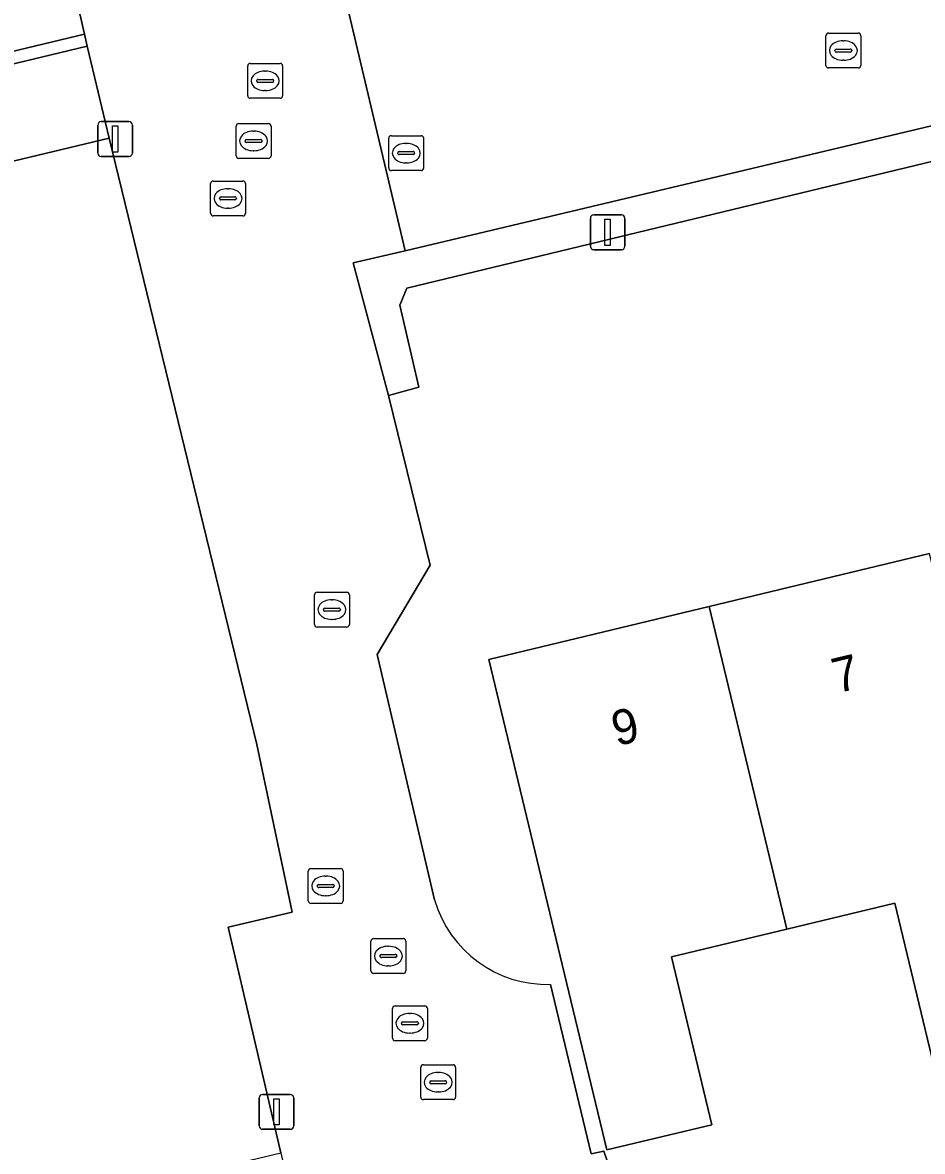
# Model space of a CAD drawing. Extents: x 157648 to 158502, y 379212 to 380938.
# Drawn here: x 158121.86 to 158147.65, y 380705.65 to 380738.03 of the extents above; entities that cross this region are included whole.
import ezdxf

# ---------------------------------------------------------------- set-up
doc = ezdxf.new("R2010")
doc.units = 0
for name, color, linetype in [('IMGEO_Brandkraan', 7, 'Continuous'), ('IMGEO_Erf', 7, 'Continuous'), ('IMGEO_Groenvoorziening', 7, 'Continuous'), ('IMGEO_Haag', 7, 'Continuous'), ('IMGEO_Hek', 7, 'Continuous'), ('IMGEO_Kolk', 7, 'Continuous'), ('IMGEO_Lichtmast', 7, 'Continuous'), ('IMGEO_Pand', 7, 'Continuous'), ('IMGEO_Pand_nummerreeks', 7, 'Continuous'), ('IMGEO_Rijbaan_lokaal_open', 7, 'Continuous'), ('IMGEO_Rioolput', 7, 'Continuous'), ('IMGEO_Voetpad_open', 7, 'Continuous')]:
    doc.layers.add(name, color=color, linetype=linetype)

msp = doc.modelspace()

# ---------------------------------------------------------------- linework, layer by layer
at = {"layer": 'IMGEO_Brandkraan'}
for p, q in [((158130.047, 380712.841), (158130.047, 380713.693)), ((158130.122, 380713.767), (158130.974, 380713.767)), ((158130.535, 380713.547), (158130.56, 380713.547)), ((158131.048, 380713.693), (158131.048, 380712.841)), ((158130.306, 380713.261), (158130.306, 380713.273)), ((158130.744, 380713.224), (158130.346, 380713.224)), ((158130.349, 380713.31), (158130.747, 380713.31)), ((158130.79, 380713.273), (158130.79, 380713.261)), ((158130.558, 380712.987), (158130.533, 380712.987)), ((158130.974, 380712.767), (158130.122, 380712.767))]:
    msp.add_line(p, q, dxfattribs=at)
for points in [[(158130.047, 380712.841), (158130.047, 380713.693)], [(158130.122, 380713.767), (158130.974, 380713.767)], [(158131.048, 380713.693), (158131.048, 380712.841)], [(158130.974, 380712.767), (158130.122, 380712.767)]]:
    msp.add_lwpolyline(points, dxfattribs=at)
for centre, radius, start, end in [((158130.124, 380713.691), 0.0765, 91.552, 178.448), ((158130.124, 380713.691), 0.0765, 91.552, 178.448), ((158130.972, 380713.691), 0.0765, 1.552, 88.448), ((158130.972, 380713.691), 0.0765, 1.552, 88.448), ((158130.346, 380713.27), 0.0403, 85.8775, 175.7526), ((158130.343, 380713.26), 0.0366, 178.938, 274.7102), ((158130.747, 380713.267), 0.043, 264.8664, 352.4533), ((158130.751, 380713.272), 0.0386, 1.7309, 96.639), ((158130.124, 380712.843), 0.0765, 181.552, 268.448), ((158130.124, 380712.843), 0.0765, 181.552, 268.448), ((158130.972, 380712.843), 0.0765, 271.552, 358.448), ((158130.972, 380712.843), 0.0765, 271.552, 358.448)]:
    msp.add_arc(centre, radius, start, end, dxfattribs=at)
for centre, major_axis, ratio, start_param, end_param in [((158130.534, 380713.267), (-0.387, 0.002), 0.722429, 4.712389, 7.853982), ((158130.559, 380713.267), (-0.39, 0.002), 0.717154, 1.570796, 4.712389)]:
    msp.add_ellipse(centre, major_axis=major_axis, ratio=ratio, start_param=start_param, end_param=end_param, dxfattribs=at)
at = {"layer": 'IMGEO_Erf'}
for points in [[(158113.022, 380735.153), (158123.627, 380737.695), (158122.473, 380742.741), (158121.378, 380747.181), (158122.889, 380747.526), (158115.723, 380777.83)], [(158170.295, 380739.457), (158132.87, 380730.413), (158132.67, 380729.921), (158133.219, 380727.568), (158132.348, 380727.338), (158133.537, 380722.463), (158132.021, 380719.909), (158133.67, 380712.865)], [(158136.992, 380710.445), (158138.158, 380705.588), (158138.525, 380705.664), (158138.825, 380704.77), (158139.162, 380704.851), (158140.633, 380698.699), (158177.827, 380707.322), (158176.732, 380711.977), (158170.295, 380739.457)], [(158107.827, 380700.502), (158124.34, 380704.435), (158127.258, 380705.133), (158129.258, 380705.611), (158127.753, 380712.089), (158129.588, 380712.519), (158128.569, 380717.321), (158124.335, 380734.713), (158115.666, 380732.643)], [(158148.027, 380707.918), (158146.863, 380712.77), (158143.765, 380712.026), (158140.464, 380711.234), (158141.619, 380706.419), (158138.603, 380705.695), (158137.451, 380710.494), (158135.226, 380719.766), (158141.542, 380721.282), (158147.862, 380722.799)]]:
    msp.add_lwpolyline(points, dxfattribs=at)
msp.add_arc((158136.891, 380713.796), 3.353, 196.123, 271.732, dxfattribs=at)
at = {"layer": 'IMGEO_Groenvoorziening'}
msp.add_lwpolyline([(158123.705, 380737.354), (158123.627, 380737.695), (158113.022, 380735.153), (158113.137, 380734.808)], close=True, dxfattribs=at)
at = {"layer": 'IMGEO_Haag'}
msp.add_lwpolyline([(158123.705, 380737.354), (158123.627, 380737.695), (158113.022, 380735.153), (158113.137, 380734.808)], close=True, dxfattribs=at)
at = {"layer": 'IMGEO_Hek'}
msp.add_lwpolyline([(158124.335, 380734.713), (158115.666, 380732.643)], dxfattribs=at)
at = {"layer": 'IMGEO_Kolk'}
for p, q in [((158144.888, 380736.801), (158144.888, 380737.653)), ((158144.963, 380737.727), (158145.815, 380737.727)), ((158145.376, 380737.507), (158145.401, 380737.507)), ((158145.889, 380737.653), (158145.889, 380736.801)), ((158145.147, 380737.221), (158145.147, 380737.233)), ((158145.585, 380737.184), (158145.187, 380737.184)), ((158145.19, 380737.27), (158145.588, 380737.27)), ((158145.631, 380737.233), (158145.631, 380737.221)), ((158145.399, 380736.947), (158145.374, 380736.947)), ((158145.815, 380736.727), (158144.963, 380736.727)), ((158132.354, 380733.859), (158132.354, 380734.711)), ((158132.429, 380734.785), (158133.281, 380734.785)), ((158132.842, 380734.565), (158132.867, 380734.565)), ((158133.355, 380734.711), (158133.355, 380733.859)), ((158132.613, 380734.279), (158132.613, 380734.291)), ((158133.051, 380734.242), (158132.653, 380734.242)), ((158132.656, 380734.328), (158133.054, 380734.328)), ((158133.097, 380734.291), (158133.097, 380734.279)), ((158132.865, 380734.005), (158132.84, 380734.005)), ((158133.281, 380733.785), (158132.429, 380733.785)), ((158130.224, 380720.767), (158130.224, 380721.619)), ((158130.299, 380721.693), (158131.151, 380721.693)), ((158131.225, 380721.619), (158131.225, 380720.767)), ((158130.526, 380721.236), (158130.924, 380721.236)), ((158130.712, 380721.473), (158130.737, 380721.473)), ((158130.483, 380721.187), (158130.483, 380721.199)), ((158130.921, 380721.15), (158130.523, 380721.15)), ((158130.735, 380720.913), (158130.71, 380720.913)), ((158130.967, 380721.199), (158130.967, 380721.187)), ((158131.151, 380720.693), (158130.299, 380720.693)), ((158131.843, 380710.83), (158131.843, 380711.682)), ((158131.918, 380711.756), (158132.77, 380711.756)), ((158132.331, 380711.536), (158132.356, 380711.536)), ((158132.844, 380711.682), (158132.844, 380710.83)), ((158132.102, 380711.25), (158132.102, 380711.262)), ((158132.54, 380711.213), (158132.142, 380711.213)), ((158132.145, 380711.299), (158132.543, 380711.299)), ((158132.586, 380711.262), (158132.586, 380711.25)), ((158132.354, 380710.976), (158132.329, 380710.976)), ((158132.77, 380710.756), (158131.918, 380710.756))]:
    msp.add_line(p, q, dxfattribs=at)
for points in [[(158144.888, 380736.801), (158144.888, 380737.653)], [(158144.963, 380737.727), (158145.815, 380737.727)], [(158145.889, 380737.653), (158145.889, 380736.801)], [(158145.815, 380736.727), (158144.963, 380736.727)], [(158132.354, 380733.859), (158132.354, 380734.711)], [(158132.429, 380734.785), (158133.281, 380734.785)], [(158133.355, 380734.711), (158133.355, 380733.859)], [(158133.281, 380733.785), (158132.429, 380733.785)], [(158130.224, 380720.767), (158130.224, 380721.619)], [(158130.299, 380721.693), (158131.151, 380721.693)], [(158131.225, 380721.619), (158131.225, 380720.767)], [(158131.151, 380720.693), (158130.299, 380720.693)], [(158131.843, 380710.83), (158131.843, 380711.682)], [(158131.918, 380711.756), (158132.77, 380711.756)], [(158132.844, 380711.682), (158132.844, 380710.83)], [(158132.77, 380710.756), (158131.918, 380710.756)]]:
    msp.add_lwpolyline(points, dxfattribs=at)
for centre, radius, start, end in [((158144.965, 380737.651), 0.0765, 91.552, 178.448), ((158144.965, 380737.651), 0.0765, 91.552, 178.448), ((158145.813, 380737.651), 0.0765, 1.552, 88.448), ((158145.813, 380737.651), 0.0765, 1.552, 88.448), ((158145.187, 380737.23), 0.0403, 85.8775, 175.7526), ((158145.184, 380737.22), 0.0366, 178.938, 274.7102), ((158145.588, 380737.227), 0.043, 264.8664, 352.4533), ((158145.592, 380737.232), 0.0386, 1.7309, 96.639), ((158144.965, 380736.803), 0.0765, 181.552, 268.448), ((158144.965, 380736.803), 0.0765, 181.552, 268.448), ((158145.813, 380736.803), 0.0765, 271.552, 358.448), ((158145.813, 380736.803), 0.0765, 271.552, 358.448), ((158132.431, 380734.709), 0.0765, 91.552, 178.448), ((158132.431, 380734.709), 0.0765, 91.552, 178.448), ((158133.279, 380734.709), 0.0765, 1.552, 88.448), ((158133.279, 380734.709), 0.0765, 1.552, 88.448), ((158132.653, 380734.288), 0.0403, 85.8775, 175.7526), ((158132.65, 380734.278), 0.0366, 178.938, 274.7102), ((158133.054, 380734.285), 0.043, 264.8664, 352.4533), ((158133.058, 380734.29), 0.0386, 1.7309, 96.639), ((158132.431, 380733.861), 0.0765, 181.552, 268.448), ((158132.431, 380733.861), 0.0765, 181.552, 268.448), ((158133.279, 380733.861), 0.0765, 271.552, 358.448), ((158133.279, 380733.861), 0.0765, 271.552, 358.448), ((158130.301, 380721.617), 0.0765, 91.552, 178.448), ((158130.301, 380721.617), 0.0765, 91.552, 178.448), ((158131.149, 380721.617), 0.0765, 1.552, 88.448), ((158131.149, 380721.617), 0.0765, 1.552, 88.448), ((158130.523, 380721.196), 0.0403, 85.8775, 175.7526), ((158130.928, 380721.198), 0.0386, 1.7309, 96.639), ((158130.52, 380721.186), 0.0366, 178.938, 274.7102), ((158130.924, 380721.193), 0.043, 264.8664, 352.4533), ((158130.301, 380720.769), 0.0765, 181.552, 268.448), ((158130.301, 380720.769), 0.0765, 181.552, 268.448), ((158131.149, 380720.769), 0.0765, 271.552, 358.448), ((158131.149, 380720.769), 0.0765, 271.552, 358.448), ((158131.92, 380711.68), 0.0765, 91.552, 178.448), ((158131.92, 380711.68), 0.0765, 91.552, 178.448), ((158132.768, 380711.68), 0.0765, 1.552, 88.448), ((158132.768, 380711.68), 0.0765, 1.552, 88.448), ((158132.142, 380711.259), 0.0403, 85.8775, 175.7526), ((158132.139, 380711.249), 0.0366, 178.938, 274.7102), ((158132.543, 380711.256), 0.043, 264.8664, 352.4533), ((158132.547, 380711.261), 0.0386, 1.7309, 96.639), ((158131.92, 380710.832), 0.0765, 181.552, 268.448), ((158131.92, 380710.832), 0.0765, 181.552, 268.448), ((158132.768, 380710.832), 0.0765, 271.552, 358.448), ((158132.768, 380710.832), 0.0765, 271.552, 358.448)]:
    msp.add_arc(centre, radius, start, end, dxfattribs=at)
for centre, major_axis, ratio, start_param, end_param in [((158145.375, 380737.227), (-0.387, 0.002), 0.722429, 4.712389, 7.853982), ((158145.4, 380737.227), (-0.39, 0.002), 0.717154, 1.570796, 4.712389), ((158132.841, 380734.285), (-0.387, 0.002), 0.722429, 4.712389, 7.853982), ((158132.866, 380734.285), (-0.39, 0.002), 0.717154, 1.570796, 4.712389), ((158130.711, 380721.193), (-0.387, 0.002), 0.722429, 4.712389, 7.853982), ((158130.736, 380721.193), (-0.39, 0.002), 0.717154, 1.570796, 4.712389), ((158132.33, 380711.256), (-0.387, 0.002), 0.722429, 4.712389, 7.853982), ((158132.355, 380711.256), (-0.39, 0.002), 0.717154, 1.570796, 4.712389)]:
    msp.add_ellipse(centre, major_axis=major_axis, ratio=ratio, start_param=start_param, end_param=end_param, dxfattribs=at)
at = {"layer": 'IMGEO_Lichtmast'}
for p, q in [((158124.113, 380735.188), (158124.903, 380735.188)), ((158124.903, 380735.188), (158124.113, 380735.188)), ((158124.013, 380734.288), (158124.013, 380735.088)), ((158124.013, 380735.088), (158124.013, 380734.288)), ((158125.003, 380735.088), (158125.003, 380734.288)), ((158125.003, 380734.288), (158125.003, 380735.088)), ((158124.903, 380734.188), (158124.113, 380734.188)), ((158124.113, 380734.188), (158124.903, 380734.188)), ((158138.134, 380731.614), (158138.134, 380732.414)), ((158138.134, 380732.414), (158138.134, 380731.614)), ((158138.234, 380732.514), (158139.024, 380732.514)), ((158139.024, 380732.514), (158138.234, 380732.514)), ((158139.124, 380732.414), (158139.124, 380731.614)), ((158139.124, 380731.614), (158139.124, 380732.414)), ((158139.024, 380731.514), (158138.234, 380731.514)), ((158138.234, 380731.514), (158139.024, 380731.514)), ((158128.639, 380706.387), (158128.639, 380707.187)), ((158128.639, 380707.187), (158128.639, 380706.387)), ((158128.739, 380707.287), (158129.529, 380707.287)), ((158129.529, 380707.287), (158128.739, 380707.287)), ((158129.629, 380707.187), (158129.629, 380706.387)), ((158129.629, 380706.387), (158129.629, 380707.187)), ((158129.529, 380706.287), (158128.739, 380706.287)), ((158128.739, 380706.287), (158129.529, 380706.287))]:
    msp.add_line(p, q, dxfattribs=at)
for points in [[(158124.433, 380735.063), (158124.583, 380735.063), (158124.583, 380734.313), (158124.433, 380734.313), (158124.433, 380735.063)], [(158138.554, 380732.389), (158138.704, 380732.389), (158138.704, 380731.639), (158138.554, 380731.639), (158138.554, 380732.389)], [(158129.059, 380707.162), (158129.209, 380707.162), (158129.209, 380706.412), (158129.059, 380706.412), (158129.059, 380707.162)]]:
    msp.add_lwpolyline(points, dxfattribs=at)
for centre, start, end in [((158124.113, 380735.088), 90, 180), ((158124.113, 380735.088), 90, 180), ((158124.903, 380735.088), 0, 90), ((158124.903, 380735.088), 360, 90), ((158124.113, 380734.288), 180, 270), ((158124.113, 380734.288), 180, 270), ((158124.903, 380734.288), 270, 0), ((158124.903, 380734.288), 270, 0), ((158138.234, 380732.414), 90, 180), ((158138.234, 380732.414), 90, 180), ((158139.024, 380732.414), 0, 90), ((158139.024, 380732.414), 360, 90), ((158138.234, 380731.614), 180, 270), ((158138.234, 380731.614), 180, 270), ((158139.024, 380731.614), 270, 0), ((158139.024, 380731.614), 270, 0), ((158128.739, 380707.187), 90, 180), ((158128.739, 380707.187), 90, 180), ((158129.529, 380707.187), 0, 90), ((158129.529, 380707.187), 360, 90), ((158128.739, 380706.387), 180, 270), ((158128.739, 380706.387), 180, 270), ((158129.529, 380706.387), 270, 0), ((158129.529, 380706.387), 270, 0)]:
    msp.add_arc(centre, 0.1, start, end, dxfattribs=at)
at = {"layer": 'IMGEO_Pand'}
for points in [[(158141.542, 380721.282), (158143.765, 380712.026), (158146.863, 380712.77), (158148.027, 380707.918), (158151.257, 380708.693), (158150.099, 380713.519), (158149.898, 380713.471), (158148.205, 380720.523), (158148.398, 380720.569), (158147.862, 380722.799)], [(158141.542, 380721.282), (158135.226, 380719.766), (158137.451, 380710.494), (158138.603, 380705.695), (158141.619, 380706.419), (158140.464, 380711.234), (158143.765, 380712.026)]]:
    msp.add_lwpolyline(points, close=True, dxfattribs=at)
at = {"layer": 'IMGEO_Rijbaan_lokaal_open'}
for points in [[(158117.291, 380775.089), (158124.841, 380743.309), (158122.473, 380742.741), (158123.627, 380737.695), (158123.705, 380737.354), (158124.335, 380734.713), (158128.569, 380717.321), (158129.588, 380712.519), (158127.753, 380712.089), (158129.258, 380705.611), (158130.994, 380698.144), (158133.818, 380698.824), (158132.744, 380703.316), (158135.953, 380704.084), (158138.825, 380704.77), (158138.525, 380705.664), (158138.158, 380705.588), (158136.992, 380710.445)], [(158130.484, 380741.409), (158130.487, 380741.387), (158132.823, 380731.487), (158170.048, 380740.332)], [(158133.67, 380712.865), (158132.021, 380719.909), (158133.537, 380722.463), (158132.348, 380727.338), (158131.338, 380731.134), (158132.823, 380731.487), (158130.487, 380741.387)]]:
    msp.add_lwpolyline(points, dxfattribs=at)
msp.add_arc((158136.891, 380713.796), 3.353, 196.123, 271.732, dxfattribs=at)
at = {"layer": 'IMGEO_Rioolput'}
for p, q in [((158128.31, 380735.932), (158128.31, 380736.784)), ((158128.385, 380736.858), (158129.237, 380736.858)), ((158129.311, 380736.784), (158129.311, 380735.932)), ((158128.798, 380736.638), (158128.823, 380736.638)), ((158128.569, 380736.352), (158128.569, 380736.364)), ((158129.007, 380736.315), (158128.609, 380736.315)), ((158128.612, 380736.401), (158129.01, 380736.401)), ((158129.053, 380736.364), (158129.053, 380736.352)), ((158129.237, 380735.858), (158128.385, 380735.858)), ((158128.821, 380736.078), (158128.796, 380736.078)), ((158127.978, 380734.208), (158127.978, 380735.06)), ((158128.053, 380735.134), (158128.905, 380735.134)), ((158128.466, 380734.914), (158128.491, 380734.914)), ((158128.979, 380735.06), (158128.979, 380734.208)), ((158128.237, 380734.628), (158128.237, 380734.64)), ((158128.675, 380734.591), (158128.277, 380734.591)), ((158128.28, 380734.677), (158128.678, 380734.677)), ((158128.721, 380734.64), (158128.721, 380734.628)), ((158128.489, 380734.354), (158128.464, 380734.354)), ((158128.905, 380734.134), (158128.053, 380734.134)), ((158127.245, 380732.559), (158127.245, 380733.411)), ((158127.32, 380733.485), (158128.172, 380733.485)), ((158127.733, 380733.265), (158127.758, 380733.265)), ((158128.246, 380733.411), (158128.246, 380732.559)), ((158127.504, 380732.979), (158127.504, 380732.991)), ((158127.942, 380732.942), (158127.544, 380732.942)), ((158127.547, 380733.028), (158127.945, 380733.028)), ((158127.988, 380732.991), (158127.988, 380732.979)), ((158127.756, 380732.705), (158127.731, 380732.705)), ((158128.172, 380732.485), (158127.32, 380732.485)), ((158132.46, 380708.902), (158132.46, 380709.754)), ((158132.535, 380709.828), (158133.387, 380709.828)), ((158132.948, 380709.608), (158132.973, 380709.608)), ((158133.461, 380709.754), (158133.461, 380708.902)), ((158132.719, 380709.322), (158132.719, 380709.334)), ((158133.157, 380709.285), (158132.759, 380709.285)), ((158132.762, 380709.371), (158133.16, 380709.371)), ((158133.203, 380709.334), (158133.203, 380709.322)), ((158132.971, 380709.048), (158132.946, 380709.048)), ((158133.387, 380708.828), (158132.535, 380708.828)), ((158133.271, 380707.212), (158133.271, 380708.064)), ((158133.346, 380708.138), (158134.198, 380708.138)), ((158134.272, 380708.064), (158134.272, 380707.212)), ((158133.53, 380707.632), (158133.53, 380707.644)), ((158133.573, 380707.681), (158133.971, 380707.681)), ((158133.759, 380707.918), (158133.784, 380707.918)), ((158134.014, 380707.644), (158134.014, 380707.632)), ((158133.968, 380707.595), (158133.57, 380707.595)), ((158133.782, 380707.358), (158133.757, 380707.358)), ((158134.198, 380707.138), (158133.346, 380707.138))]:
    msp.add_line(p, q, dxfattribs=at)
for points in [[(158128.31, 380735.932), (158128.31, 380736.784)], [(158128.385, 380736.858), (158129.237, 380736.858)], [(158129.311, 380736.784), (158129.311, 380735.932)], [(158129.237, 380735.858), (158128.385, 380735.858)], [(158127.978, 380734.208), (158127.978, 380735.06)], [(158128.053, 380735.134), (158128.905, 380735.134)], [(158128.979, 380735.06), (158128.979, 380734.208)], [(158128.905, 380734.134), (158128.053, 380734.134)], [(158127.245, 380732.559), (158127.245, 380733.411)], [(158127.32, 380733.485), (158128.172, 380733.485)], [(158128.246, 380733.411), (158128.246, 380732.559)], [(158128.172, 380732.485), (158127.32, 380732.485)], [(158132.46, 380708.902), (158132.46, 380709.754)], [(158132.535, 380709.828), (158133.387, 380709.828)], [(158133.461, 380709.754), (158133.461, 380708.902)], [(158133.387, 380708.828), (158132.535, 380708.828)], [(158133.271, 380707.212), (158133.271, 380708.064)], [(158133.346, 380708.138), (158134.198, 380708.138)], [(158134.272, 380708.064), (158134.272, 380707.212)], [(158134.198, 380707.138), (158133.346, 380707.138)]]:
    msp.add_lwpolyline(points, dxfattribs=at)
for centre, radius, start, end in [((158128.387, 380736.782), 0.0765, 91.552, 178.448), ((158128.387, 380736.782), 0.0765, 91.552, 178.448), ((158129.235, 380736.782), 0.0765, 1.552, 88.448), ((158129.235, 380736.782), 0.0765, 1.552, 88.448), ((158128.609, 380736.361), 0.0403, 85.8775, 175.7526), ((158128.606, 380736.351), 0.0366, 178.938, 274.7102), ((158129.01, 380736.358), 0.043, 264.8664, 352.4533), ((158129.014, 380736.363), 0.0386, 1.7309, 96.639), ((158128.387, 380735.934), 0.0765, 181.552, 268.448), ((158128.387, 380735.934), 0.0765, 181.552, 268.448), ((158129.235, 380735.934), 0.0765, 271.552, 358.448), ((158129.235, 380735.934), 0.0765, 271.552, 358.448), ((158128.055, 380735.058), 0.0765, 91.552, 178.448), ((158128.055, 380735.058), 0.0765, 91.552, 178.448), ((158128.903, 380735.058), 0.0765, 1.552, 88.448), ((158128.903, 380735.058), 0.0765, 1.552, 88.448), ((158128.277, 380734.637), 0.0403, 85.8775, 175.7526), ((158128.274, 380734.627), 0.0366, 178.938, 274.7102), ((158128.678, 380734.634), 0.043, 264.8664, 352.4533), ((158128.682, 380734.639), 0.0386, 1.7309, 96.639), ((158128.055, 380734.21), 0.0765, 181.552, 268.448), ((158128.055, 380734.21), 0.0765, 181.552, 268.448), ((158128.903, 380734.21), 0.0765, 271.552, 358.448), ((158128.903, 380734.21), 0.0765, 271.552, 358.448), ((158127.322, 380733.409), 0.0765, 91.552, 178.448), ((158127.322, 380733.409), 0.0765, 91.552, 178.448), ((158128.17, 380733.409), 0.0765, 1.552, 88.448), ((158128.17, 380733.409), 0.0765, 1.552, 88.448), ((158127.544, 380732.988), 0.0403, 85.8775, 175.7526), ((158127.541, 380732.978), 0.0366, 178.938, 274.7102), ((158127.945, 380732.985), 0.043, 264.8664, 352.4533), ((158127.949, 380732.99), 0.0386, 1.7309, 96.639), ((158127.322, 380732.561), 0.0765, 181.552, 268.448), ((158127.322, 380732.561), 0.0765, 181.552, 268.448), ((158128.17, 380732.561), 0.0765, 271.552, 358.448), ((158128.17, 380732.561), 0.0765, 271.552, 358.448), ((158132.537, 380709.752), 0.0765, 91.552, 178.448), ((158132.537, 380709.752), 0.0765, 91.552, 178.448), ((158133.385, 380709.752), 0.0765, 1.552, 88.448), ((158133.385, 380709.752), 0.0765, 1.552, 88.448), ((158132.759, 380709.331), 0.0403, 85.8775, 175.7526), ((158132.756, 380709.321), 0.0366, 178.938, 274.7102), ((158133.16, 380709.328), 0.043, 264.8664, 352.4533), ((158133.164, 380709.333), 0.0386, 1.7309, 96.639), ((158132.537, 380708.904), 0.0765, 181.552, 268.448), ((158132.537, 380708.904), 0.0765, 181.552, 268.448), ((158133.385, 380708.904), 0.0765, 271.552, 358.448), ((158133.385, 380708.904), 0.0765, 271.552, 358.448), ((158133.348, 380708.062), 0.0765, 91.552, 178.448), ((158133.348, 380708.062), 0.0765, 91.552, 178.448), ((158134.196, 380708.062), 0.0765, 1.552, 88.448), ((158134.196, 380708.062), 0.0765, 1.552, 88.448), ((158133.57, 380707.641), 0.0403, 85.8775, 175.7526), ((158133.567, 380707.631), 0.0366, 178.938, 274.7102), ((158133.971, 380707.638), 0.043, 264.8664, 352.4533), ((158133.975, 380707.643), 0.0386, 1.7309, 96.639), ((158133.348, 380707.214), 0.0765, 181.552, 268.448), ((158133.348, 380707.214), 0.0765, 181.552, 268.448), ((158134.196, 380707.214), 0.0765, 271.552, 358.448), ((158134.196, 380707.214), 0.0765, 271.552, 358.448)]:
    msp.add_arc(centre, radius, start, end, dxfattribs=at)
for centre, major_axis, ratio, start_param, end_param in [((158128.797, 380736.358), (-0.387, 0.002), 0.722429, 4.712389, 7.853982), ((158128.822, 380736.358), (-0.39, 0.002), 0.717154, 1.570796, 4.712389), ((158128.465, 380734.634), (-0.387, 0.002), 0.722429, 4.712389, 7.853982), ((158128.49, 380734.634), (-0.39, 0.002), 0.717154, 1.570796, 4.712389), ((158127.732, 380732.985), (-0.387, 0.002), 0.722429, 4.712389, 7.853982), ((158127.757, 380732.985), (-0.39, 0.002), 0.717154, 1.570796, 4.712389), ((158132.947, 380709.328), (-0.387, 0.002), 0.722429, 4.712389, 7.853982), ((158132.972, 380709.328), (-0.39, 0.002), 0.717154, 1.570796, 4.712389), ((158133.758, 380707.638), (-0.387, 0.002), 0.722429, 4.712389, 7.853982), ((158133.783, 380707.638), (-0.39, 0.002), 0.717154, 1.570796, 4.712389)]:
    msp.add_ellipse(centre, major_axis=major_axis, ratio=ratio, start_param=start_param, end_param=end_param, dxfattribs=at)
at = {"layer": 'IMGEO_Voetpad_open'}
msp.add_lwpolyline([(158170.295, 380739.457), (158170.048, 380740.332), (158132.823, 380731.487), (158131.338, 380731.134), (158132.348, 380727.338), (158133.219, 380727.568), (158132.67, 380729.921), (158132.87, 380730.413)], close=True, dxfattribs=at)
msp.add_lwpolyline([(158115.666, 380732.643), (158124.335, 380734.713), (158123.705, 380737.354), (158113.137, 380734.808), (158113.022, 380735.153), (158104.177, 380733.037), (158097.707, 380731.493), (158092.867, 380730.337), (158092.188, 380730.175), (158091.453, 380730.031)], dxfattribs=at)

# ---------------------------------------------------------------- texts
at = {"layer": 'IMGEO_Pand_nummerreeks'}
for s, p in [('7', (158145.201, 380718.787)), ('9', (158138.883, 380717.27))]:
    msp.add_text(s, height=1, rotation=13.4973, dxfattribs=at).set_placement(p)

doc.saveas('drawing.dxf')
